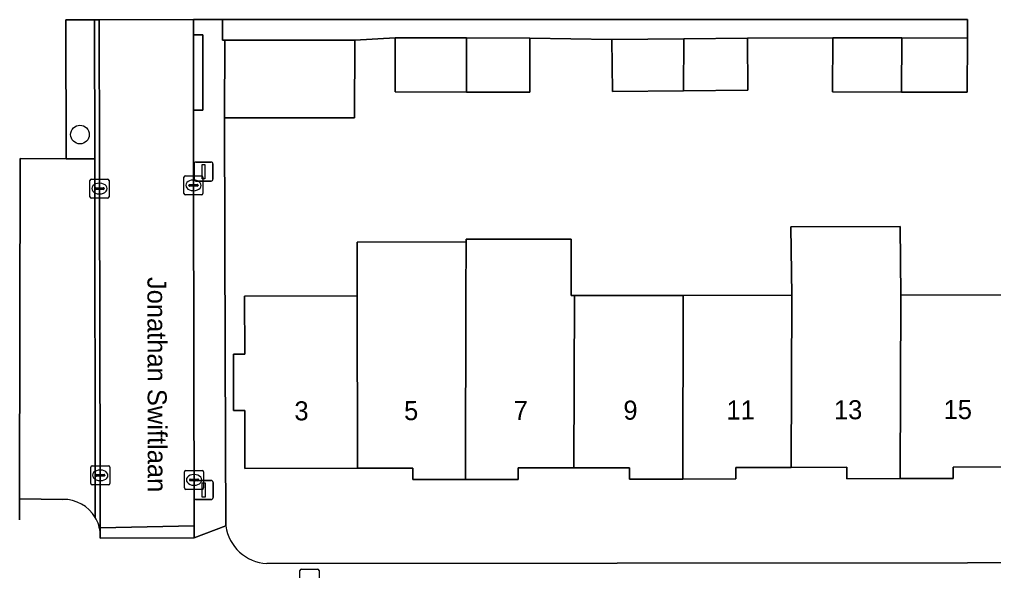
# Model space of a CAD drawing. Extents: x 160455 to 162082, y 388339 to 389736.
# Drawn here: x 161105.5 to 161156.6, y 388700.3 to 388729.2 of the extents above; entities that cross this region are included whole.
import ezdxf

# ---------------------------------------------------------------- set-up
doc = ezdxf.new("R2010")
doc.units = 0
for name, color, linetype in [('IMGEO_Boom', 7, 'Continuous'), ('IMGEO_Brandkraan', 7, 'Continuous'), ('IMGEO_Erf', 7, 'Continuous'), ('IMGEO_Groenvoorziening', 7, 'Continuous'), ('IMGEO_Kolk', 7, 'Continuous'), ('IMGEO_Lichtmast', 7, 'Continuous'), ('IMGEO_Muur', 7, 'Continuous'), ('IMGEO_Openbare_ruimte_label', 7, 'Continuous'), ('IMGEO_Pand', 7, 'Continuous'), ('IMGEO_Pand_nummerreeks', 7, 'Continuous'), ('IMGEO_Parkeervlak_open', 7, 'Continuous'), ('IMGEO_Rijbaan_lokaal_open', 7, 'Continuous'), ('IMGEO_Voetpad_open', 7, 'Continuous')]:
    doc.layers.add(name, color=color, linetype=linetype)

msp = doc.modelspace()

# ---------------------------------------------------------------- linework, layer by layer
at = {"layer": 'IMGEO_Boom'}
msp.add_circle((161108.71, 388723.155), 0.489, dxfattribs=at)
at = {"layer": 'IMGEO_Brandkraan'}
for p, q in [((161120.253, 388699.417), (161120.253, 388700.269)), ((161120.328, 388700.343), (161121.18, 388700.343)), ((161121.254, 388700.269), (161121.254, 388699.417))]:
    msp.add_line(p, q, dxfattribs=at)
for points in [[(161120.253, 388699.417), (161120.253, 388700.269)], [(161120.328, 388700.343), (161121.18, 388700.343)], [(161121.254, 388700.269), (161121.254, 388699.417)]]:
    msp.add_lwpolyline(points, dxfattribs=at)
for centre, start, end in [((161120.33, 388700.267), 91.552, 178.448), ((161120.33, 388700.267), 91.552, 178.448), ((161121.178, 388700.267), 1.552, 88.448), ((161121.178, 388700.267), 1.552, 88.448)]:
    msp.add_arc(centre, 0.0765, start, end, dxfattribs=at)
at = {"layer": 'IMGEO_Erf'}
for points in [[(161105.528, 388702.923), (161105.543, 388704.034), (161105.576, 388721.898), (161107.982, 388721.882), (161107.972, 388729.182), (161109.122, 388729.176), (161109.472, 388729.174), (161109.722, 388729.173), (161114.66, 388729.191), (161116.185, 388729.196), (161155.285, 388729.196), (161155.282, 388728.215), (161155.273, 388725.374), (161151.827, 388725.385), (161148.207, 388725.396), (161148.216, 388728.237), (161143.737, 388728.215), (161143.763, 388725.487), (161140.386, 388725.455), (161136.648, 388725.418), (161136.621, 388728.146), (161132.324, 388728.215), (161132.315, 388725.374), (161128.986, 388725.384), (161125.249, 388725.396), (161125.258, 388728.237), (161123.133, 388728.116), (161123.119, 388724.033), (161116.298, 388724.033), (161116.334, 388711.625), (161116.36, 388702.613)], [(161157.443, 388705.707), (161154.523, 388705.701), (161154.524, 388705.101), (161151.743, 388705.096), (161148.954, 388705.09), (161148.953, 388705.69), (161146.032, 388705.684), (161143.123, 388705.678), (161143.124, 388705.078), (161140.342, 388705.073), (161137.554, 388705.067), (161137.553, 388705.667), (161134.622, 388705.661), (161131.703, 388705.655), (161131.704, 388705.055), (161128.942, 388705.05), (161126.172, 388705.044), (161126.171, 388705.643), (161123.267, 388705.637), (161117.367, 388705.625), (161117.362, 388708.665), (161116.763, 388708.665), (161116.759, 388711.625), (161117.358, 388711.625), (161117.352, 388714.674), (161123.253, 388714.683), (161123.249, 388717.509), (161128.969, 388717.518), (161128.969, 388717.66), (161134.482, 388717.669), (161134.487, 388714.702), (161134.663, 388714.702), (161140.363, 388714.711), (161146.073, 388714.72), (161146.017, 388718.307), (161151.743, 388718.322), (161151.783, 388714.729), (161157.493, 388714.739)], [(161118.515, 388700.631), (161192.056, 388700.701)]]:
    msp.add_lwpolyline(points, dxfattribs=at)
msp.add_arc((161118.655, 388702.946), 2.319, 188.2472, 266.5419, dxfattribs=at)
at = {"layer": 'IMGEO_Groenvoorziening'}
msp.add_lwpolyline([(161109.472, 388729.174), (161109.122, 388729.176), (161107.972, 388729.182), (161107.982, 388721.882), (161109.132, 388721.874), (161109.482, 388721.872)], close=True, dxfattribs=at)
at = {"layer": 'IMGEO_Kolk'}
for p, q in [((161109.235, 388719.892), (161109.235, 388720.744)), ((161109.31, 388720.818), (161110.162, 388720.818)), ((161110.236, 388720.744), (161110.236, 388719.892)), ((161114.164, 388720.063), (161114.164, 388720.915)), ((161114.239, 388720.989), (161115.091, 388720.989)), ((161114.652, 388720.769), (161114.677, 388720.769)), ((161115.165, 388720.915), (161115.165, 388720.063)), ((161109.494, 388720.312), (161109.494, 388720.324)), ((161109.932, 388720.275), (161109.534, 388720.275)), ((161109.537, 388720.361), (161109.935, 388720.361)), ((161109.723, 388720.598), (161109.748, 388720.598)), ((161109.978, 388720.324), (161109.978, 388720.312)), ((161114.423, 388720.483), (161114.423, 388720.495)), ((161114.861, 388720.446), (161114.463, 388720.446)), ((161114.466, 388720.532), (161114.864, 388720.532)), ((161114.675, 388720.209), (161114.65, 388720.209)), ((161114.907, 388720.495), (161114.907, 388720.483)), ((161110.162, 388719.818), (161109.31, 388719.818)), ((161109.746, 388720.038), (161109.721, 388720.038)), ((161115.091, 388719.989), (161114.239, 388719.989)), ((161109.275, 388704.84), (161109.275, 388705.692)), ((161109.35, 388705.766), (161110.202, 388705.766)), ((161109.577, 388705.309), (161109.975, 388705.309)), ((161109.763, 388705.546), (161109.788, 388705.546)), ((161110.276, 388705.692), (161110.276, 388704.84)), ((161114.195, 388704.602), (161114.195, 388705.454)), ((161114.27, 388705.528), (161115.122, 388705.528)), ((161114.683, 388705.308), (161114.708, 388705.308)), ((161115.196, 388705.454), (161115.196, 388704.602)), ((161109.534, 388705.26), (161109.534, 388705.272)), ((161109.972, 388705.223), (161109.574, 388705.223)), ((161109.786, 388704.986), (161109.761, 388704.986)), ((161110.018, 388705.272), (161110.018, 388705.26)), ((161114.454, 388705.022), (161114.454, 388705.034)), ((161114.892, 388704.985), (161114.494, 388704.985)), ((161114.497, 388705.071), (161114.895, 388705.071)), ((161114.938, 388705.034), (161114.938, 388705.022)), ((161110.202, 388704.766), (161109.35, 388704.766)), ((161115.122, 388704.528), (161114.27, 388704.528)), ((161114.706, 388704.748), (161114.681, 388704.748))]:
    msp.add_line(p, q, dxfattribs=at)
for points in [[(161109.235, 388719.892), (161109.235, 388720.744)], [(161109.31, 388720.818), (161110.162, 388720.818)], [(161110.236, 388720.744), (161110.236, 388719.892)], [(161114.164, 388720.063), (161114.164, 388720.915)], [(161114.239, 388720.989), (161115.091, 388720.989)], [(161115.165, 388720.915), (161115.165, 388720.063)], [(161110.162, 388719.818), (161109.31, 388719.818)], [(161115.091, 388719.989), (161114.239, 388719.989)], [(161109.275, 388704.84), (161109.275, 388705.692)], [(161109.35, 388705.766), (161110.202, 388705.766)], [(161110.276, 388705.692), (161110.276, 388704.84)], [(161114.195, 388704.602), (161114.195, 388705.454)], [(161114.27, 388705.528), (161115.122, 388705.528)], [(161115.196, 388705.454), (161115.196, 388704.602)], [(161110.202, 388704.766), (161109.35, 388704.766)], [(161115.122, 388704.528), (161114.27, 388704.528)]]:
    msp.add_lwpolyline(points, dxfattribs=at)
for centre, radius, start, end in [((161109.312, 388720.742), 0.0765, 91.552, 178.448), ((161109.312, 388720.742), 0.0765, 91.552, 178.448), ((161110.16, 388720.742), 0.0765, 1.552, 88.448), ((161110.16, 388720.742), 0.0765, 1.552, 88.448), ((161114.241, 388720.913), 0.0765, 91.552, 178.448), ((161114.241, 388720.913), 0.0765, 91.552, 178.448), ((161115.089, 388720.913), 0.0765, 1.552, 88.448), ((161115.089, 388720.913), 0.0765, 1.552, 88.448), ((161109.534, 388720.321), 0.0403, 85.8775, 175.7526), ((161109.531, 388720.311), 0.0366, 178.938, 274.7102), ((161109.935, 388720.318), 0.043, 264.8664, 352.4533), ((161109.939, 388720.323), 0.0386, 1.7309, 96.639), ((161114.463, 388720.492), 0.0403, 85.8775, 175.7526), ((161114.46, 388720.482), 0.0366, 178.938, 274.7102), ((161114.864, 388720.489), 0.043, 264.8664, 352.4533), ((161114.868, 388720.494), 0.0386, 1.7309, 96.639), ((161109.312, 388719.894), 0.0765, 181.552, 268.448), ((161109.312, 388719.894), 0.0765, 181.552, 268.448), ((161110.16, 388719.894), 0.0765, 271.552, 358.448), ((161110.16, 388719.894), 0.0765, 271.552, 358.448), ((161114.241, 388720.065), 0.0765, 181.552, 268.448), ((161114.241, 388720.065), 0.0765, 181.552, 268.448), ((161115.089, 388720.065), 0.0765, 271.552, 358.448), ((161115.089, 388720.065), 0.0765, 271.552, 358.448), ((161109.352, 388705.69), 0.0765, 91.552, 178.448), ((161109.352, 388705.69), 0.0765, 91.552, 178.448), ((161109.574, 388705.269), 0.0403, 85.8775, 175.7526), ((161109.979, 388705.271), 0.0386, 1.7309, 96.639), ((161110.2, 388705.69), 0.0765, 1.552, 88.448), ((161110.2, 388705.69), 0.0765, 1.552, 88.448), ((161114.272, 388705.452), 0.0765, 91.552, 178.448), ((161114.272, 388705.452), 0.0765, 91.552, 178.448), ((161115.12, 388705.452), 0.0765, 1.552, 88.448), ((161115.12, 388705.452), 0.0765, 1.552, 88.448), ((161109.352, 388704.842), 0.0765, 181.552, 268.448), ((161109.352, 388704.842), 0.0765, 181.552, 268.448), ((161109.571, 388705.259), 0.0366, 178.938, 274.7102), ((161109.975, 388705.266), 0.043, 264.8664, 352.4533), ((161110.2, 388704.842), 0.0765, 271.552, 358.448), ((161110.2, 388704.842), 0.0765, 271.552, 358.448), ((161114.494, 388705.031), 0.0403, 85.8775, 175.7526), ((161114.491, 388705.021), 0.0366, 178.938, 274.7102), ((161114.895, 388705.028), 0.043, 264.8664, 352.4533), ((161114.899, 388705.033), 0.0386, 1.7309, 96.639), ((161114.272, 388704.604), 0.0765, 181.552, 268.448), ((161114.272, 388704.604), 0.0765, 181.552, 268.448), ((161115.12, 388704.604), 0.0765, 271.552, 358.448), ((161115.12, 388704.604), 0.0765, 271.552, 358.448)]:
    msp.add_arc(centre, radius, start, end, dxfattribs=at)
for centre, major_axis, ratio, start_param, end_param in [((161114.651, 388720.489), (-0.387, 0.002), 0.722429, 4.712389, 7.853982), ((161114.676, 388720.489), (-0.39, 0.002), 0.717154, 1.570796, 4.712389), ((161109.722, 388720.318), (-0.387, 0.002), 0.722429, 4.712389, 7.853982), ((161109.747, 388720.318), (-0.39, 0.002), 0.717154, 1.570796, 4.712389), ((161109.762, 388705.266), (-0.387, 0.002), 0.722429, 4.712389, 7.853982), ((161109.787, 388705.266), (-0.39, 0.002), 0.717154, 1.570796, 4.712389), ((161114.682, 388705.028), (-0.387, 0.002), 0.722429, 4.712389, 7.853982), ((161114.707, 388705.028), (-0.39, 0.002), 0.717154, 1.570796, 4.712389)]:
    msp.add_ellipse(centre, major_axis=major_axis, ratio=ratio, start_param=start_param, end_param=end_param, dxfattribs=at)
at = {"layer": 'IMGEO_Lichtmast'}
for p, q in [((161114.796, 388721.714), (161115.586, 388721.714)), ((161115.586, 388721.714), (161114.796, 388721.714)), ((161114.696, 388720.814), (161114.696, 388721.614)), ((161114.696, 388721.614), (161114.696, 388720.814)), ((161115.686, 388721.614), (161115.686, 388720.814)), ((161115.686, 388720.814), (161115.686, 388721.614)), ((161115.586, 388720.714), (161114.796, 388720.714)), ((161114.796, 388720.714), (161115.586, 388720.714)), ((161114.703, 388704.096), (161114.703, 388704.896)), ((161114.703, 388704.896), (161114.703, 388704.096)), ((161114.803, 388704.996), (161115.593, 388704.996)), ((161115.593, 388704.996), (161114.803, 388704.996)), ((161115.693, 388704.896), (161115.693, 388704.096)), ((161115.693, 388704.096), (161115.693, 388704.896)), ((161115.593, 388703.996), (161114.803, 388703.996)), ((161114.803, 388703.996), (161115.593, 388703.996))]:
    msp.add_line(p, q, dxfattribs=at)
for points in [[(161115.116, 388721.589), (161115.266, 388721.589), (161115.266, 388720.839), (161115.116, 388720.839), (161115.116, 388721.589)], [(161115.123, 388704.871), (161115.273, 388704.871), (161115.273, 388704.121), (161115.123, 388704.121), (161115.123, 388704.871)]]:
    msp.add_lwpolyline(points, dxfattribs=at)
for centre, start, end in [((161114.796, 388721.614), 90, 180), ((161114.796, 388721.614), 90, 180), ((161115.586, 388721.614), 0, 90), ((161115.586, 388721.614), 360, 90), ((161114.796, 388720.814), 180, 270), ((161114.796, 388720.814), 180, 270), ((161115.586, 388720.814), 270, 0), ((161115.586, 388720.814), 270, 0), ((161114.803, 388704.896), 90, 180), ((161114.803, 388704.896), 90, 180), ((161115.593, 388704.896), 0, 90), ((161115.593, 388704.896), 360, 90), ((161114.803, 388704.096), 180, 270), ((161114.803, 388704.096), 180, 270), ((161115.593, 388704.096), 270, 0), ((161115.593, 388704.096), 270, 0)]:
    msp.add_arc(centre, 0.1, start, end, dxfattribs=at)
at = {"layer": 'IMGEO_Muur'}
msp.add_lwpolyline([(161116.298, 388724.033), (161116.334, 388711.625)], dxfattribs=at)
at = {"layer": 'IMGEO_Pand'}
for points in [[(161116.298, 388724.033), (161123.119, 388724.033), (161123.133, 388728.116), (161116.312, 388728.116)], [(161128.992, 388728.225), (161125.258, 388728.237), (161125.249, 388725.396), (161128.986, 388725.384)], [(161128.992, 388728.225), (161128.986, 388725.384), (161132.315, 388725.374), (161132.324, 388728.215)], [(161140.392, 388728.182), (161136.621, 388728.146), (161136.648, 388725.418), (161140.386, 388725.455)], [(161140.392, 388728.182), (161140.386, 388725.455), (161143.763, 388725.487), (161143.737, 388728.215)], [(161151.839, 388728.225), (161148.216, 388728.237), (161148.207, 388725.396), (161151.827, 388725.385)], [(161151.839, 388728.225), (161151.827, 388725.385), (161155.273, 388725.374), (161155.282, 388728.215)], [(161151.783, 388714.729), (161151.743, 388718.322), (161146.017, 388718.307), (161146.073, 388714.72), (161146.032, 388705.684), (161148.953, 388705.69), (161148.954, 388705.09), (161151.743, 388705.096)], [(161134.663, 388714.702), (161134.487, 388714.702), (161134.482, 388717.669), (161128.969, 388717.66), (161128.969, 388717.518), (161128.963, 388714.693), (161128.942, 388705.05), (161131.704, 388705.055), (161131.703, 388705.655), (161134.622, 388705.661)], [(161128.963, 388714.693), (161128.969, 388717.518), (161123.249, 388717.509), (161123.253, 388714.683), (161123.267, 388705.637), (161126.171, 388705.643), (161126.172, 388705.044), (161128.942, 388705.05)], [(161123.267, 388705.637), (161123.253, 388714.683), (161117.352, 388714.674), (161117.358, 388711.625), (161116.759, 388711.625), (161116.763, 388708.665), (161117.362, 388708.665), (161117.367, 388705.625)], [(161134.663, 388714.702), (161134.622, 388705.661), (161137.553, 388705.667), (161137.554, 388705.067), (161140.342, 388705.073), (161140.363, 388714.711)], [(161140.363, 388714.711), (161140.342, 388705.073), (161143.124, 388705.078), (161143.123, 388705.678), (161146.032, 388705.684), (161146.073, 388714.72)], [(161151.783, 388714.729), (161151.743, 388705.096), (161154.524, 388705.101), (161154.523, 388705.701), (161157.443, 388705.707), (161157.493, 388714.739)]]:
    msp.add_lwpolyline(points, close=True, dxfattribs=at)
at = {"layer": 'IMGEO_Parkeervlak_open'}
for points in [[(161109.737, 388720.318), (161109.734, 388721.871), (161109.722, 388729.173), (161109.472, 388729.174), (161109.482, 388721.872), (161109.508, 388703.059)], [(161109.482, 388721.872), (161109.132, 388721.874), (161107.982, 388721.882), (161105.576, 388721.898), (161105.543, 388704.034), (161107.818, 388704.004)], [(161109.508, 388703.059), (161109.482, 388721.872)], [(161109.777, 388702.192), (161109.777, 388702.292), (161109.777, 388702.516), (161109.777, 388702.696), (161109.777, 388705.266), (161109.737, 388720.318)]]:
    msp.add_lwpolyline(points, dxfattribs=at)
for centre, radius, start, end in [((161107.842, 388702.064), 1.941, 30.8599, 90.7147), ((161107.839, 388702.066), 1.942, 3.7226, 30.752)]:
    msp.add_arc(centre, radius, start, end, dxfattribs=at)
at = {"layer": 'IMGEO_Rijbaan_lokaal_open'}
for points in [[(161114.663, 388720.484), (161114.66, 388724.434), (161114.66, 388728.395), (161114.66, 388729.191), (161109.722, 388729.173), (161109.734, 388721.871), (161109.737, 388720.318), (161109.777, 388705.266), (161109.777, 388702.696), (161109.777, 388702.516), (161114.701, 388702.617)], [(161114.701, 388702.617), (161109.777, 388702.516), (161109.777, 388702.292), (161109.777, 388702.192), (161109.777, 388701.976), (161114.702, 388701.987)]]:
    msp.add_lwpolyline(points, close=True, dxfattribs=at)
at = {"layer": 'IMGEO_Voetpad_open'}
for points in [[(161116.298, 388724.033), (161116.312, 388728.116), (161116.188, 388728.105), (161116.185, 388729.196), (161114.66, 388729.191), (161114.66, 388728.395), (161115.158, 388728.395), (161115.159, 388724.434), (161114.66, 388724.434), (161114.663, 388720.484), (161114.701, 388702.617), (161114.702, 388701.987), (161116.36, 388702.613), (161116.334, 388711.625)], [(161116.185, 388729.196), (161116.188, 388728.105), (161116.312, 388728.116), (161123.133, 388728.116), (161125.258, 388728.237), (161128.992, 388728.225), (161132.324, 388728.215), (161136.621, 388728.146), (161140.392, 388728.182), (161143.737, 388728.215), (161148.216, 388728.237), (161151.839, 388728.225), (161155.282, 388728.215), (161155.285, 388729.196)], [(161114.66, 388724.434), (161115.159, 388724.434), (161115.158, 388728.395), (161114.66, 388728.395)]]:
    msp.add_lwpolyline(points, close=True, dxfattribs=at)
for points in [[(161107.818, 388704.004), (161105.543, 388704.034), (161105.528, 388702.923)], [(161116.36, 388702.613), (161114.702, 388701.987), (161109.777, 388701.976), (161109.777, 388702.192)], [(161192.056, 388700.701), (161118.515, 388700.631)]]:
    msp.add_lwpolyline(points, dxfattribs=at)
for centre, radius, start, end in [((161107.842, 388702.064), 1.941, 30.8599, 90.7147), ((161107.839, 388702.066), 1.942, 3.7226, 30.752), ((161118.655, 388702.946), 2.319, 188.2472, 266.5419)]:
    msp.add_arc(centre, radius, start, end, dxfattribs=at)

# ---------------------------------------------------------------- texts
at = {"layer": 'IMGEO_Openbare_ruimte_label'}
msp.add_text('Jonathan Swiftlaan', height=1, rotation=270.1146, dxfattribs=at).set_placement((161112.248, 388715.678))
at = {"layer": 'IMGEO_Pand_nummerreeks'}
for s, rotation, p in [('3', 0.1154, (161119.964, 388708.151)), ('5', 0.1146, (161125.719, 388708.162)), ('7', 0.1146, (161131.473, 388708.174)), ('9', 0.1154, (161137.228, 388708.186)), ('11', 0.1154, (161142.636, 388708.195)), ('13', 0.1154, (161148.276, 388708.207)), ('15', 0.1154, (161154.031, 388708.218))]:
    msp.add_text(s, height=1, rotation=rotation, dxfattribs=at).set_placement(p)

doc.saveas('drawing.dxf')
